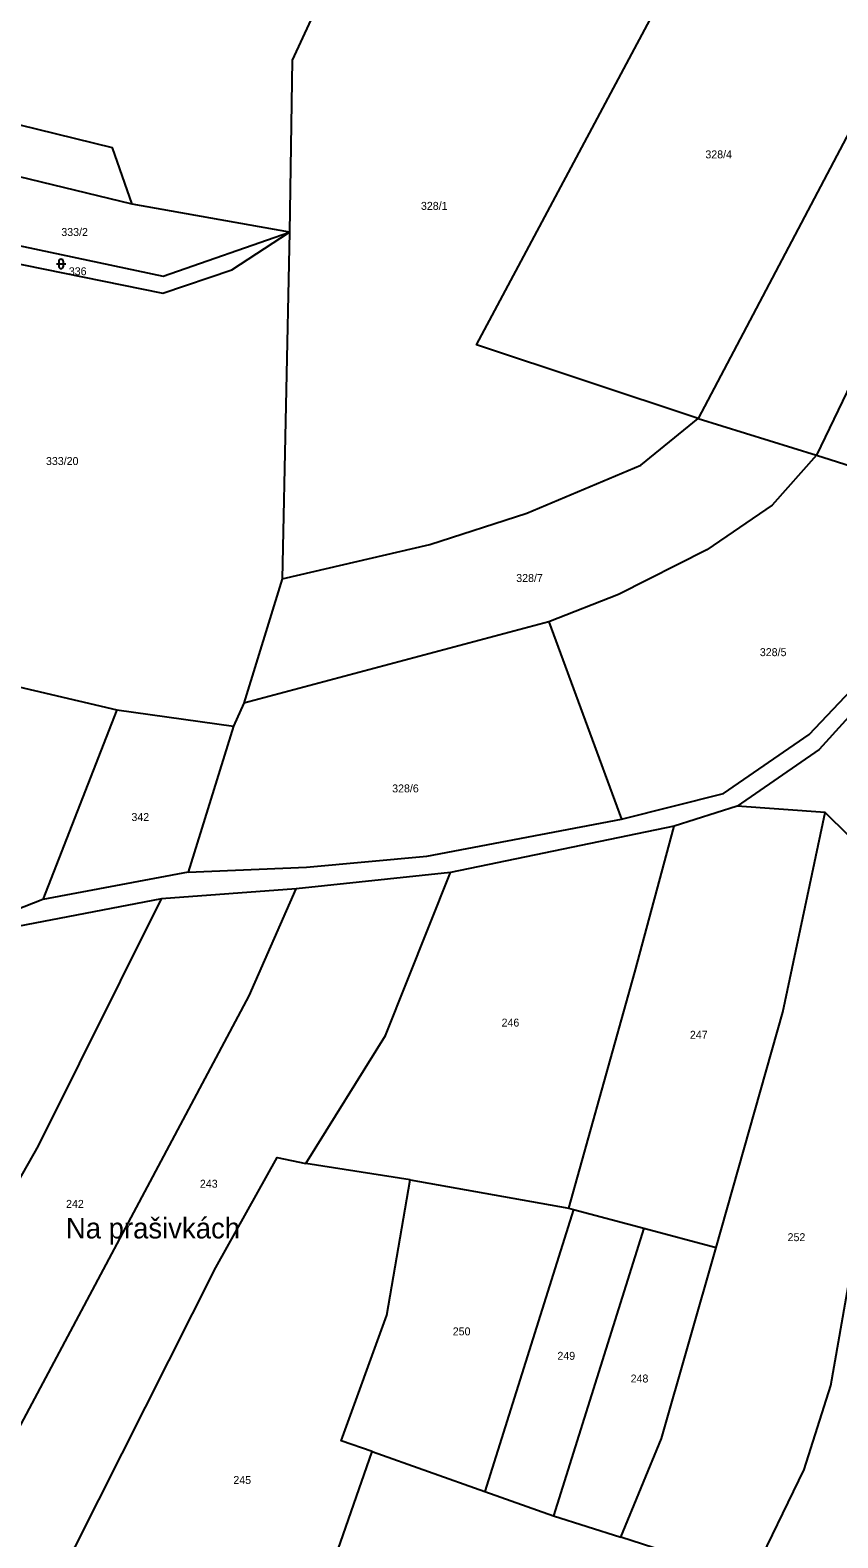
# Model space of a CAD drawing. Extents: x -725728 to -720881, y -1068679 to -1063504.
# Drawn here: x -722185.2 to -722012.3, y -1065694 to -1065371.2 of the extents above; entities that cross this region are included whole.
import ezdxf

# ---------------------------------------------------------------- set-up
doc = ezdxf.new("R2010")
doc.units = 0
for name, color, linetype in [('Hranice parcel', 7, 'Continuous'), ('Parcelní čísla', 7, 'Continuous'), ('Pop  PČ popisy', 7, 'Continuous'), ('Značky kultur', 7, 'Continuous')]:
    doc.layers.add(name, color=color, linetype=linetype)

# ---------------------------------------------------------------- blocks, each defined once
blk = doc.blocks.new('3.16_2')
at = {"layer": 'Značky kultur'}
for p, q in [((-0.1, 0.1), (0.1, 0.1)), ((-0.05, 0.15), (-0.05, 0.05)), ((0.05, 0.05), (0.05, 0.15))]:
    blk.add_line(p, q, dxfattribs=at)
for centre, start, end in [((0, 0.15), 0, 180), ((0, 0.05), 180, 359.9879)]:
    blk.add_arc(centre, 0.05, start, end, dxfattribs=at)

msp = doc.modelspace()

# ---------------------------------------------------------------- linework, layer by layer
at = {"layer": 'Hranice parcel'}
for p, q in [((-721989.44, -1065354.24), (-722042.15, -1065454.29)), ((-722163.36, -1065408.44), (-722206.94, -1065397.81)), ((-722129.68, -1065414.44), (-722163.36, -1065408.44)), ((-722129.68, -1065414.44), (-722131.25, -1065488.66)), ((-722042.15, -1065454.29), (-722016.8, -1065462.17)), ((-722016.8, -1065462.17), (-721987.82, -1065471.4)), ((-722131.25, -1065488.66), (-722139.42, -1065515.27)), ((-722074.13, -1065497.82), (-722139.42, -1065515.27)), ((-722074.13, -1065497.82), (-722058.58, -1065540.11)), ((-722193.97, -1065510.25), (-722166.6, -1065516.68)), ((-722166.6, -1065516.68), (-722182.47, -1065557.27)), ((-722166.6, -1065516.68), (-722141.66, -1065520.15)), ((-722139.42, -1065515.27), (-722141.66, -1065520.15)), ((-722141.66, -1065520.15), (-722151.31, -1065551.41)), ((-722033.84, -1065537.29), (-722047.29, -1065541.59)), ((-722014.98, -1065538.69), (-722033.84, -1065537.29)), ((-721992.31, -1065561.01), (-722014.98, -1065538.69)), ((-722047.29, -1065541.59), (-722095.16, -1065551.48)), ((-722151.31, -1065551.41), (-722182.47, -1065557.27)), ((-722095.16, -1065551.48), (-722128.23, -1065555.01)), ((-722128.23, -1065555.01), (-722157.07, -1065557.16)), ((-722182.47, -1065557.27), (-722221.1, -1065572.41)), ((-722157.07, -1065557.16), (-722187.87, -1065563.07)), ((-722103.84, -1065617.32), (-722126.14, -1065613.77)), ((-722103.84, -1065617.32), (-722069.87, -1065623.38)), ((-722068.85, -1065623.65), (-722087.81, -1065684.03)), ((-722069.87, -1065623.38), (-722068.85, -1065623.65)), ((-722068.85, -1065623.65), (-722053.82, -1065627.66)), ((-722053.82, -1065627.66), (-722073.14, -1065689.22)), ((-722053.82, -1065627.66), (-722038.32, -1065631.79)), ((-722123.52, -1065708.62), (-722111.98, -1065675.49)), ((-722111.98, -1065675.49), (-722087.81, -1065684.03)), ((-722087.81, -1065684.03), (-722073.14, -1065689.22)), ((-722073.14, -1065689.22), (-722058.7, -1065693.84)), ((-722030.85, -1065702.76), (-722058.7, -1065693.84))]:
    msp.add_line(p, q, dxfattribs=at)
for points in [[(-722042.15, -1065454.29), (-722089.62, -1065438.55), (-722036.07, -1065338.21)], [(-722121.51, -1065361.14), (-722129.1, -1065377.55), (-722129.68, -1065414.44)], [(-721962.87, -1065363.82), (-721974.21, -1065384.88), (-721994.5, -1065415.79), (-722016.8, -1065462.17)], [(-722163.36, -1065408.44), (-722167.52, -1065396.33), (-722287.65, -1065366.89)], [(-722211.93, -1065416.27), (-722156.77, -1065427.49), (-722142.01, -1065422.5), (-722129.68, -1065414.44)], [(-722210.88, -1065412.37), (-722156.68, -1065423.86), (-722129.68, -1065414.44)], [(-722131.25, -1065488.66), (-722099.62, -1065481.27), (-722078.87, -1065474.56), (-722054.45, -1065464.31), (-722042.15, -1065454.29)], [(-722016.8, -1065462.17), (-722026.35, -1065472.86), (-722040.28, -1065482.42), (-722059.23, -1065491.98), (-722074.13, -1065497.82)], [(-722058.58, -1065540.11), (-722036.72, -1065534.6), (-722018.42, -1065521.96), (-722001.74, -1065504.3), (-721987.82, -1065471.4)], [(-721999.38, -1065506.54), (-722016.29, -1065525.15), (-722033.84, -1065537.29)], [(-722151.31, -1065551.41), (-722126.04, -1065550.39), (-722100.26, -1065547.98), (-722058.58, -1065540.11)], [(-722038.32, -1065631.79), (-722024.06, -1065581.39), (-722014.98, -1065538.69)], [(-722069.87, -1065623.38), (-722055.71, -1065572.87), (-722047.29, -1065541.59)], [(-722126.14, -1065613.77), (-722109.07, -1065586.41), (-722095.16, -1065551.48)], [(-722201.3, -1065696.18), (-722138.26, -1065577.94), (-722128.23, -1065555.01)], [(-722228.16, -1065691.88), (-722213.3, -1065662.67), (-722183.39, -1065609.99), (-722157.07, -1065557.16)], [(-722030.85, -1065702.76), (-722019.46, -1065679.33), (-722013.77, -1065661.3), (-722007.43, -1065625.17), (-721992.31, -1065561.01)], [(-722180.56, -1065705.79), (-722145.45, -1065636.07), (-722132.28, -1065612.51), (-722126.14, -1065613.77)], [(-722111.98, -1065675.49), (-722118.59, -1065673.15), (-722108.78, -1065646.26), (-722103.84, -1065617.32)], [(-722058.7, -1065693.84), (-722049.99, -1065672.69), (-722038.32, -1065631.79)]]:
    msp.add_lwpolyline(points, dxfattribs=at)

# ---------------------------------------------------------------- block references
at = {"layer": 'Značky kultur', "xscale": 10, "yscale": 10}
msp.add_blockref('3.16_2', (-722178.56, -1065422.22), dxfattribs=at)

# ---------------------------------------------------------------- texts
at = {"layer": 'Parcelní čísla'}
for s, p in [('328/4', (-722040.62, -1065398.61)), ('328/1', (-722101.51, -1065409.63)), ('333/2', (-722178.5, -1065415.23)), ('336', (-722176.89, -1065423.63)), ('333/20', (-722181.78, -1065464.26)), ('328/7', (-722081.11, -1065489.3)), ('328/5', (-722028.96, -1065505.18)), ('328/6', (-722107.67, -1065534.35)), ('342', (-722163.49, -1065540.48)), ('246', (-722084.25, -1065584.49)), ('247', (-722043.93, -1065587.1)), ('243', (-722148.83, -1065618.99)), ('242', (-722177.48, -1065623.3)), ('252', (-722023.02, -1065630.43)), ('250', (-722094.7, -1065650.6)), ('249', (-722072.3, -1065655.83)), ('248', (-722056.62, -1065660.69)), ('245', (-722141.67, -1065682.42))]:
    msp.add_text(s, height=1.7, dxfattribs=at).set_placement(p)
at = {"layer": 'Pop  PČ popisy'}
msp.add_text('Na prašivkách', height=4.4, dxfattribs=at).set_placement((-722177.52, -1065629.85))

doc.saveas('drawing.dxf')
